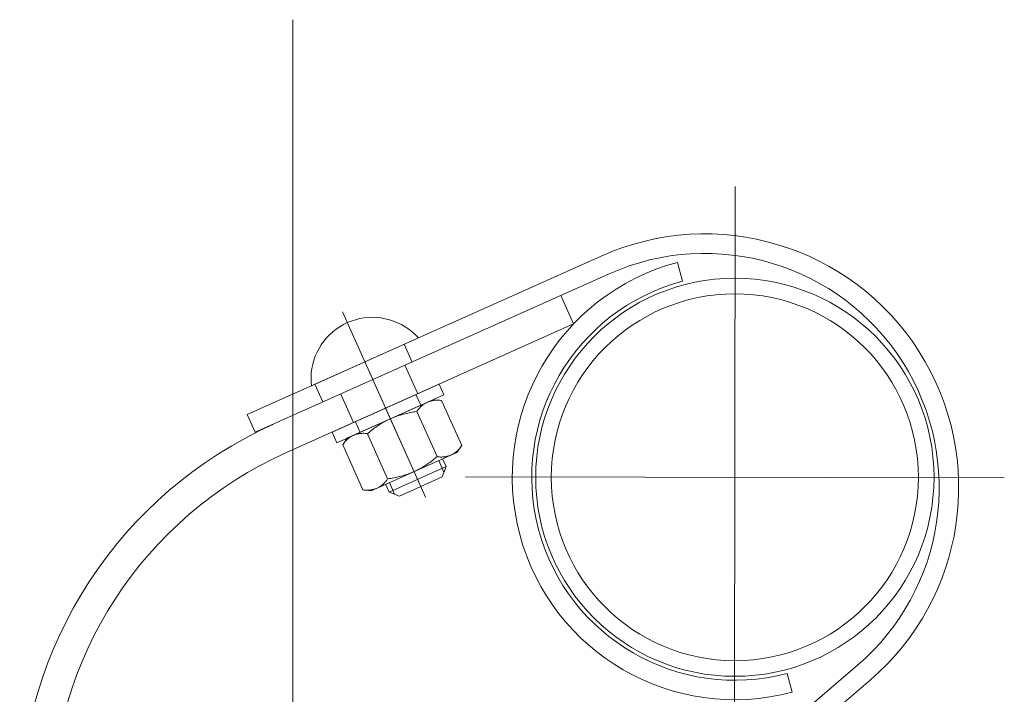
# Model space of a CAD drawing. Header units: metres. Extents: x -912764 to -454925, y -2226138 to -1112338.
# Tile 385 of 457: x -455316.819 to -455316.566, y -1112450.77 to -1112450.597. Entities that reach past the tile are written whole.
import ezdxf

# ---------------------------------------------------------------- set-up
doc = ezdxf.new("R2010")
doc.units = ezdxf.units.M
doc.linetypes.add('DASHDOT2', pattern=[0.375, 0.25, -0.0625, 0, -0.0625])
doc.layers.add('025-OSY', color=4, linetype='DASHDOT2')
doc.layers.add('025-ZSvodidlo', color=1, linetype='Continuous')

msp = doc.modelspace()

# ---------------------------------------------------------------- linework, layer by layer
at = {"layer": '025-OSY', "color": 1, "lineweight": 13}
for p, q in [((-455316.7486777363, -1112450.596808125), (-455316.7486756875, -1112451.845064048)), ((-455316.6353686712, -1112450.63953639), (-455316.635593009, -1112450.78307496)), ((-455316.7044907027, -1112450.713972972), (-455316.5664910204, -1112450.714177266))]:
    msp.add_line(p, q, dxfattribs=at)
at = {"layer": '025-ZSvodidlo', "color": 1, "lineweight": 13}
for p, q in [((-455316.669751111, -1112450.657390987), (-455316.7603435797, -1112450.697984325)), ((-455316.6501620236, -1112450.658995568), (-455316.6488750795, -1112450.663827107)), ((-455316.6677065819, -1112450.66195387), (-455316.7582993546, -1112450.70254653)), ((-455316.6767918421, -1112450.674791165), (-455316.6800630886, -1112450.667490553)), ((-455316.7359530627, -1112450.67171347), (-455316.7146914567, -1112450.719168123)), ((-455316.6767918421, -1112450.674791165), (-455316.7503278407, -1112450.707741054)), ((-455316.7181469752, -1112450.684555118), (-455316.7201913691, -1112450.679992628)), ((-455316.7167007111, -1112450.692673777), (-455316.7199721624, -1112450.685372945)), ((-455316.7409595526, -1112450.69477694), (-455316.7430039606, -1112450.690213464)), ((-455316.7331270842, -1112450.700033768), (-455316.7363971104, -1112450.692732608)), ((-455316.7261400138, -1112450.693615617), (-455316.7224601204, -1112450.701828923)), ((-455316.7603435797, -1112450.697984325), (-455316.7582990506, -1112450.702547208)), ((-455316.7249133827, -1112450.696353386), (-455316.7164087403, -1112450.715335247)), ((-455316.6733423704, -1112450.821599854), (-455316.6041222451, -1112450.762261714)), ((-455316.6700882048, -1112450.825395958), (-455316.6008680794, -1112450.766057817)), ((-455316.6208196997, -1112450.769154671), (-455316.6221066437, -1112450.764323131))]:
    msp.add_line(p, q, dxfattribs=at)
for radius in [0.051, 0.051, 0.047, 0.047]:
    msp.add_circle((-455316.6354908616, -1112450.714075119), radius, dxfattribs=at)
for centre, radius, start, end in [((-455316.6431722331, -1112450.716708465), 0.065, 310.6044460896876, 114.136118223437), ((-455316.6431722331, -1112450.716708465), 0.06, 310.6044460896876, 114.136118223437), ((-455316.6354908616, -1112450.714075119), 0.057, 104.9151793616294, 284.9151793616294), ((-455316.6354908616, -1112450.714075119), 0.052, 104.9151793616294, 284.9151793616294), ((-455316.7086194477, -1112450.800823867), 0.11, 114.136118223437, 179.9151793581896), ((-455316.7086194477, -1112450.800823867), 0.102, 114.136118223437, 179.9151793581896)]:
    msp.add_arc(centre, radius, start, end, dxfattribs=at)
for points in [[(-455316.7304905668, -1112450.673230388), (-455316.7304905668, -1112450.673230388, 0.0006), (-455316.7315791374, -1112450.67342303, 0.0006), (-455316.7315791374, -1112450.67342303)], [(-455316.7293911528, -1112450.673114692), (-455316.7293911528, -1112450.673114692, 0.0006), (-455316.7304905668, -1112450.673230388, 0.0006), (-455316.7304905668, -1112450.673230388)], [(-455316.7282863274, -1112450.673076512), (-455316.7282863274, -1112450.673076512, 0.0006), (-455316.7293911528, -1112450.673114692, 0.0006), (-455316.7293911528, -1112450.673114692)], [(-455316.7271815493, -1112450.673116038), (-455316.7271815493, -1112450.673116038, 0.0006), (-455316.7282863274, -1112450.673076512, 0.0006), (-455316.7282863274, -1112450.673076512)], [(-455316.7260822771, -1112450.673233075), (-455316.7260822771, -1112450.673233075, 0.0006), (-455316.7271815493, -1112450.673116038, 0.0006), (-455316.7271815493, -1112450.673116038)], [(-455316.7249939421, -1112450.673427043), (-455316.7249939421, -1112450.673427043, 0.0006), (-455316.7260822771, -1112450.673233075, 0.0006), (-455316.7260822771, -1112450.673233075)], [(-455316.7366744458, -1112450.675494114), (-455316.7366744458, -1112450.675494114, 0.0006), (-455316.7375887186, -1112450.676115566, 0.0006), (-455316.7375887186, -1112450.676115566)], [(-455316.7357187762, -1112450.674938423), (-455316.7357187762, -1112450.674938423, 0.0006), (-455316.7366744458, -1112450.675494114, 0.0006), (-455316.7366744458, -1112450.675494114)], [(-455316.7347264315, -1112450.674451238), (-455316.7347264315, -1112450.674451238, 0.0006), (-455316.7357187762, -1112450.674938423, 0.0006), (-455316.7357187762, -1112450.674938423)], [(-455316.7337023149, -1112450.674034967), (-455316.7337023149, -1112450.674034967, 0.0006), (-455316.7347264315, -1112450.674451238, 0.0006), (-455316.7347264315, -1112450.674451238)], [(-455316.7326514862, -1112450.673691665), (-455316.7326514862, -1112450.673691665, 0.0006), (-455316.7337023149, -1112450.674034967, 0.0006), (-455316.7337023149, -1112450.674034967)], [(-455316.7315791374, -1112450.67342303), (-455316.7315791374, -1112450.67342303, 0.0006), (-455316.7326514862, -1112450.673691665, 0.0006), (-455316.7326514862, -1112450.673691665)], [(-455316.7239219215, -1112450.673696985), (-455316.7239219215, -1112450.673696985, 0.0006), (-455316.7249939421, -1112450.673427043, 0.0006), (-455316.7249939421, -1112450.673427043)], [(-455316.7228715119, -1112450.674041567), (-455316.7228715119, -1112450.674041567, 0.0006), (-455316.7239219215, -1112450.673696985, 0.0006), (-455316.7239219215, -1112450.673696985)], [(-455316.7218479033, -1112450.674459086), (-455316.7218479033, -1112450.674459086, 0.0006), (-455316.7228715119, -1112450.674041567, 0.0006), (-455316.7228715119, -1112450.674041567)], [(-455316.7208561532, -1112450.67494748), (-455316.7208561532, -1112450.67494748, 0.0006), (-455316.7218479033, -1112450.674459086, 0.0006), (-455316.7218479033, -1112450.674459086)], [(-455316.7199011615, -1112450.675504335), (-455316.7199011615, -1112450.675504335, 0.0006), (-455316.7208561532, -1112450.67494748, 0.0006), (-455316.7208561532, -1112450.67494748)], [(-455316.7189876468, -1112450.676126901), (-455316.7189876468, -1112450.676126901, 0.0006), (-455316.7199011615, -1112450.675504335, 0.0006), (-455316.7199011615, -1112450.675504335)], [(-455316.7165399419, -1112450.678356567), (-455316.7165399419, -1112450.678356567, 0.0006), (-455316.7439176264, -1112450.690622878, 0.0006), (-455316.7439176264, -1112450.690622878)], [(-455316.740039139, -1112450.678342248), (-455316.740039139, -1112450.678342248, 0.0006), (-455316.7407450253, -1112450.679193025, 0.0006), (-455316.7407450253, -1112450.679193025)], [(-455316.7392752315, -1112450.677543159), (-455316.7392752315, -1112450.677543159, 0.0006), (-455316.740039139, -1112450.678342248, 0.0006), (-455316.740039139, -1112450.678342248)], [(-455316.7384570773, -1112450.676799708), (-455316.7384570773, -1112450.676799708, 0.0006), (-455316.7392752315, -1112450.677543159, 0.0006), (-455316.7392752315, -1112450.677543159)], [(-455316.7375887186, -1112450.676115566), (-455316.7375887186, -1112450.676115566, 0.0006), (-455316.7384570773, -1112450.676799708, 0.0006), (-455316.7384570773, -1112450.676799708)], [(-455316.7181201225, -1112450.6768121), (-455316.7181201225, -1112450.6768121, 0.0006), (-455316.7189876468, -1112450.676126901, 0.0006), (-455316.7189876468, -1112450.676126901)], [(-455316.7173028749, -1112450.677556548), (-455316.7173028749, -1112450.677556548, 0.0006), (-455316.7181201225, -1112450.6768121, 0.0006), (-455316.7181201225, -1112450.6768121)], [(-455316.7165399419, -1112450.678356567), (-455316.7165399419, -1112450.678356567, 0.0006), (-455316.7173028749, -1112450.677556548, 0.0006), (-455316.7173028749, -1112450.677556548)], [(-455316.7413894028, -1112450.680091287), (-455316.7413894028, -1112450.680091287, 0.0006), (-455316.7419690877, -1112450.681032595, 0.0006), (-455316.7419690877, -1112450.681032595)], [(-455316.7407450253, -1112450.679193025), (-455316.7407450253, -1112450.679193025, 0.0006), (-455316.7413894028, -1112450.680091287, 0.0006), (-455316.7413894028, -1112450.680091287)], [(-455316.7429232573, -1112450.683025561), (-455316.7429232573, -1112450.683025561, 0.0006), (-455316.7432930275, -1112450.68406737, 0.0006), (-455316.7432930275, -1112450.68406737)], [(-455316.742481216, -1112450.6820123), (-455316.742481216, -1112450.6820123, 0.0006), (-455316.7429232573, -1112450.683025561, 0.0006), (-455316.7429232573, -1112450.683025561)], [(-455316.7419690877, -1112450.681032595), (-455316.7419690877, -1112450.681032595, 0.0006), (-455316.742481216, -1112450.6820123, 0.0006), (-455316.742481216, -1112450.6820123)], [(-455316.7435886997, -1112450.685132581), (-455316.7435886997, -1112450.685132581, 0.0006), (-455316.743808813, -1112450.686215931, 0.0006), (-455316.743808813, -1112450.686215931)], [(-455316.7432930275, -1112450.68406737), (-455316.7432930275, -1112450.68406737, 0.0006), (-455316.7435886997, -1112450.685132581, 0.0006), (-455316.7435886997, -1112450.685132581)], [(-455316.74395228, -1112450.687312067), (-455316.74395228, -1112450.687312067, 0.0006), (-455316.7440183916, -1112450.688415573, 0.0006), (-455316.7440183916, -1112450.688415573)], [(-455316.7440183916, -1112450.688415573), (-455316.7440183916, -1112450.688415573, 0.0006), (-455316.7440068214, -1112450.689520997, 0.0006), (-455316.7440068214, -1112450.689520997)], [(-455316.743808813, -1112450.686215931), (-455316.743808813, -1112450.686215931, 0.0006), (-455316.74395228, -1112450.687312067, 0.0006), (-455316.74395228, -1112450.687312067)], [(-455316.7440068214, -1112450.689520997), (-455316.7440068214, -1112450.689520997, 0.0006), (-455316.7439176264, -1112450.690622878, 0.0006), (-455316.7439176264, -1112450.690622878)], [(-455316.7386022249, -1112450.702486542), (-455316.7386022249, -1112450.702486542, 0.0007000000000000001), (-455316.7112245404, -1112450.69022023, 0.0007000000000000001), (-455316.7112245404, -1112450.69022023)], [(-455316.7112245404, -1112450.69022023), (-455316.7112245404, -1112450.69022023, 0.0007000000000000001), (-455316.7099979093, -1112450.692957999, 0.0007000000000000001), (-455316.7099979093, -1112450.692957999)], [(-455316.7099979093, -1112450.692957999), (-455316.7099979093, -1112450.692957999, 0.0007000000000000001), (-455316.7373755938, -1112450.70522431, 0.0007000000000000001), (-455316.7373755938, -1112450.70522431)], [(-455316.717156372, -1112450.692877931), (-455316.717156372, -1112450.692877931, 0.0007000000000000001), (-455316.7159297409, -1112450.6956157, 0.0007000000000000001), (-455316.7159297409, -1112450.6956157)], [(-455316.7127356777, -1112450.69418463), (-455316.7127356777, -1112450.69418463, 0.0007000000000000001), (-455316.7346378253, -1112450.703997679, 0.0007000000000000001), (-455316.7346378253, -1112450.703997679)], [(-455316.7158966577, -1112450.695970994), (-455316.7158966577, -1112450.695970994, 0.0007000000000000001), (-455316.7160432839, -1112450.696113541, 0.0007000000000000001), (-455316.7160432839, -1112450.696113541)], [(-455316.7157453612, -1112450.695833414), (-455316.7157453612, -1112450.695833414, 0.0007000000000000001), (-455316.7158966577, -1112450.695970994, 0.0007000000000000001), (-455316.7158966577, -1112450.695970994)], [(-455316.7155895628, -1112450.695700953), (-455316.7155895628, -1112450.695700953, 0.0007000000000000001), (-455316.7157453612, -1112450.695833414, 0.0007000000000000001), (-455316.7157453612, -1112450.695833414)], [(-455316.7154294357, -1112450.69557376), (-455316.7154294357, -1112450.69557376, 0.0007000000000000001), (-455316.7155895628, -1112450.695700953, 0.0007000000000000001), (-455316.7155895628, -1112450.695700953)], [(-455316.7152651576, -1112450.695451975), (-455316.7152651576, -1112450.695451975, 0.0007000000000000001), (-455316.7154294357, -1112450.69557376, 0.0007000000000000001), (-455316.7154294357, -1112450.69557376)], [(-455316.7150969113, -1112450.695335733), (-455316.7150969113, -1112450.695335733, 0.0007000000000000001), (-455316.7152651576, -1112450.695451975, 0.0007000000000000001), (-455316.7152651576, -1112450.695451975)], [(-455316.7149248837, -1112450.695225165), (-455316.7149248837, -1112450.695225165, 0.0007000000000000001), (-455316.7150969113, -1112450.695335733, 0.0007000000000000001), (-455316.7150969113, -1112450.695335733)], [(-455316.7147492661, -1112450.695120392), (-455316.7147492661, -1112450.695120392, 0.0007000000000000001), (-455316.7149248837, -1112450.695225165, 0.0007000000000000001), (-455316.7149248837, -1112450.695225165)], [(-455316.7145702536, -1112450.695021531), (-455316.7145702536, -1112450.695021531, 0.0007000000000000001), (-455316.7147492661, -1112450.695120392, 0.0007000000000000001), (-455316.7147492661, -1112450.695120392)], [(-455316.7143880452, -1112450.694928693), (-455316.7143880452, -1112450.694928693, 0.0007000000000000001), (-455316.7145702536, -1112450.695021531, 0.0007000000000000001), (-455316.7145702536, -1112450.695021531)], [(-455316.7142028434, -1112450.69484198), (-455316.7142028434, -1112450.69484198, 0.0007000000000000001), (-455316.7143880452, -1112450.694928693, 0.0007000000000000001), (-455316.7143880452, -1112450.694928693)], [(-455316.714014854, -1112450.694761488), (-455316.714014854, -1112450.694761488, 0.0007000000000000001), (-455316.7142028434, -1112450.69484198, 0.0007000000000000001), (-455316.7142028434, -1112450.69484198)], [(-455316.7138242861, -1112450.694687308), (-455316.7138242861, -1112450.694687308, 0.0007000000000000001), (-455316.714014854, -1112450.694761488, 0.0007000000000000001), (-455316.714014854, -1112450.694761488)], [(-455316.7136313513, -1112450.694619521), (-455316.7136313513, -1112450.694619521, 0.0007000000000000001), (-455316.7138242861, -1112450.694687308, 0.0007000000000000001), (-455316.7138242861, -1112450.694687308)], [(-455316.7134362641, -1112450.694558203), (-455316.7134362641, -1112450.694558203, 0.0007000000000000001), (-455316.7136313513, -1112450.694619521, 0.0007000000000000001), (-455316.7136313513, -1112450.694619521)], [(-455316.7132392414, -1112450.694503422), (-455316.7132392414, -1112450.694503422, 0.0007000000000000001), (-455316.7134362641, -1112450.694558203, 0.0007000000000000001), (-455316.7134362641, -1112450.694558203)], [(-455316.7130405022, -1112450.694455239), (-455316.7130405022, -1112450.694455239, 0.0007000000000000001), (-455316.7132392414, -1112450.694503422, 0.0007000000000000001), (-455316.7132392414, -1112450.694503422)], [(-455316.7128402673, -1112450.694413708), (-455316.7128402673, -1112450.694413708, 0.0007000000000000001), (-455316.7130405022, -1112450.694455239, 0.0007000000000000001), (-455316.7130405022, -1112450.694455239)], [(-455316.7126387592, -1112450.694378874), (-455316.7126387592, -1112450.694378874, 0.0007000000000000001), (-455316.7128402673, -1112450.694413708, 0.0007000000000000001), (-455316.7128402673, -1112450.694413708)], [(-455316.7106033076, -1112450.694403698), (-455316.7106033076, -1112450.694403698, 0.0007000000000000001), (-455316.7127356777, -1112450.69418463, 0.0007000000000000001), (-455316.7127356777, -1112450.69418463)], [(-455316.712436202, -1112450.694350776), (-455316.712436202, -1112450.694350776, 0.0007000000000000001), (-455316.7126387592, -1112450.694378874, 0.0007000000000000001), (-455316.7126387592, -1112450.694378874)], [(-455316.7122328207, -1112450.694329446), (-455316.7122328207, -1112450.694329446, 0.0007000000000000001), (-455316.712436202, -1112450.694350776, 0.0007000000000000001), (-455316.712436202, -1112450.694350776)], [(-455316.7120288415, -1112450.694314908), (-455316.7120288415, -1112450.694314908, 0.0007000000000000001), (-455316.7122328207, -1112450.694329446, 0.0007000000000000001), (-455316.7122328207, -1112450.694329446)], [(-455316.711824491, -1112450.694307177), (-455316.711824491, -1112450.694307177, 0.0007000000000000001), (-455316.7120288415, -1112450.694314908, 0.0007000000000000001), (-455316.7120288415, -1112450.694314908)], [(-455316.7116199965, -1112450.694306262), (-455316.7116199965, -1112450.694306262, 0.0007000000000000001), (-455316.711824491, -1112450.694307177, 0.0007000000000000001), (-455316.711824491, -1112450.694307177)], [(-455316.711415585, -1112450.694312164), (-455316.711415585, -1112450.694312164, 0.0007000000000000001), (-455316.7116199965, -1112450.694306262, 0.0007000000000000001), (-455316.7116199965, -1112450.694306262)], [(-455316.7112114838, -1112450.694324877), (-455316.7112114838, -1112450.694324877, 0.0007000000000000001), (-455316.711415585, -1112450.694312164, 0.0007000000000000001), (-455316.711415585, -1112450.694312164)], [(-455316.7110079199, -1112450.694344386), (-455316.7110079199, -1112450.694344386, 0.0007000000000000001), (-455316.7112114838, -1112450.694324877, 0.0007000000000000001), (-455316.7112114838, -1112450.694324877)], [(-455316.7108051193, -1112450.694370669), (-455316.7108051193, -1112450.694370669, 0.0007000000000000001), (-455316.7110079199, -1112450.694344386, 0.0007000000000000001), (-455316.7110079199, -1112450.694344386)], [(-455316.7106033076, -1112450.694403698), (-455316.7106033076, -1112450.694403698, 0.0007000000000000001), (-455316.7108051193, -1112450.694370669, 0.0007000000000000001), (-455316.7108051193, -1112450.694370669)], [(-455316.7106033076, -1112450.694403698), (-455316.7106033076, -1112450.694403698, 0.0007000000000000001), (-455316.7054283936, -1112450.705953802, 0.0007000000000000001), (-455316.7054283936, -1112450.705953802)], [(-455316.7222387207, -1112450.698500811), (-455316.7222387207, -1112450.698500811, 0.0007000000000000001), (-455316.7226044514, -1112450.698639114, 0.0007000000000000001), (-455316.7226044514, -1112450.698639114)], [(-455316.7218706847, -1112450.698368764), (-455316.7218706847, -1112450.698368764, 0.0007000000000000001), (-455316.7222387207, -1112450.698500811, 0.0007000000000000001), (-455316.7222387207, -1112450.698500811)], [(-455316.7215004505, -1112450.698243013), (-455316.7215004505, -1112450.698243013, 0.0007000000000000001), (-455316.7218706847, -1112450.698368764, 0.0007000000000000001), (-455316.7218706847, -1112450.698368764)], [(-455316.7211281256, -1112450.698123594), (-455316.7211281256, -1112450.698123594, 0.0007000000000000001), (-455316.7215004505, -1112450.698243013, 0.0007000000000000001), (-455316.7215004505, -1112450.698243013)], [(-455316.7207538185, -1112450.698010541), (-455316.7207538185, -1112450.698010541, 0.0007000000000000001), (-455316.7211281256, -1112450.698123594, 0.0007000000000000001), (-455316.7211281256, -1112450.698123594)], [(-455316.7203776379, -1112450.697903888), (-455316.7203776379, -1112450.697903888, 0.0007000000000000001), (-455316.7207538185, -1112450.698010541, 0.0007000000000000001), (-455316.7207538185, -1112450.698010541)], [(-455316.7199996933, -1112450.697803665), (-455316.7199996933, -1112450.697803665, 0.0007000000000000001), (-455316.7203776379, -1112450.697903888, 0.0007000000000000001), (-455316.7203776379, -1112450.697903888)], [(-455316.7196200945, -1112450.697709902), (-455316.7196200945, -1112450.697709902, 0.0007000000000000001), (-455316.7199996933, -1112450.697803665, 0.0007000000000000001), (-455316.7199996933, -1112450.697803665)], [(-455316.719238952, -1112450.697622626), (-455316.719238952, -1112450.697622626, 0.0007000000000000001), (-455316.7196200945, -1112450.697709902, 0.0007000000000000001), (-455316.7196200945, -1112450.697709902)], [(-455316.7188563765, -1112450.697541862), (-455316.7188563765, -1112450.697541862, 0.0007000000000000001), (-455316.719238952, -1112450.697622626, 0.0007000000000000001), (-455316.719238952, -1112450.697622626)], [(-455316.7184724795, -1112450.697467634), (-455316.7184724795, -1112450.697467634, 0.0007000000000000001), (-455316.7188563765, -1112450.697541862, 0.0007000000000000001), (-455316.7188563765, -1112450.697541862)], [(-455316.7180873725, -1112450.697399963), (-455316.7180873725, -1112450.697399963, 0.0007000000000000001), (-455316.7184724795, -1112450.697467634, 0.0007000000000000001), (-455316.7184724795, -1112450.697467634)], [(-455316.7177011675, -1112450.697338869), (-455316.7177011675, -1112450.697338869, 0.0007000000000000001), (-455316.7180873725, -1112450.697399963, 0.0007000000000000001), (-455316.7180873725, -1112450.697399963)], [(-455316.7173139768, -1112450.69728437), (-455316.7173139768, -1112450.69728437, 0.0007000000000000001), (-455316.7177011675, -1112450.697338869, 0.0007000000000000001), (-455316.7177011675, -1112450.697338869)], [(-455316.716925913, -1112450.697236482), (-455316.716925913, -1112450.697236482, 0.0007000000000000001), (-455316.7173139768, -1112450.69728437, 0.0007000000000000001), (-455316.7173139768, -1112450.69728437)], [(-455316.7168162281, -1112450.697063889), (-455316.7168162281, -1112450.697063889, 0.0007000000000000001), (-455316.716925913, -1112450.697236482, 0.0007000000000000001), (-455316.716925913, -1112450.697236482)], [(-455316.716925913, -1112450.697236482), (-455316.716925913, -1112450.697236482, 0.0007000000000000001), (-455316.711750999, -1112450.708786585, 0.0007000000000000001), (-455316.711750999, -1112450.708786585)], [(-455316.7167008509, -1112450.696895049), (-455316.7167008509, -1112450.696895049, 0.0007000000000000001), (-455316.7168162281, -1112450.697063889, 0.0007000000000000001), (-455316.7168162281, -1112450.697063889)], [(-455316.7165799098, -1112450.696730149), (-455316.7165799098, -1112450.696730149, 0.0007000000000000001), (-455316.7167008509, -1112450.696895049, 0.0007000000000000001), (-455316.7167008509, -1112450.696895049)], [(-455316.7164535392, -1112450.696569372), (-455316.7164535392, -1112450.696569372, 0.0007000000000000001), (-455316.7165799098, -1112450.696730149, 0.0007000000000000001), (-455316.7165799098, -1112450.696730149)], [(-455316.7163218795, -1112450.696412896), (-455316.7163218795, -1112450.696412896, 0.0007000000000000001), (-455316.7164535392, -1112450.696569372, 0.0007000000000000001), (-455316.7164535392, -1112450.696569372)], [(-455316.716185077, -1112450.696260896), (-455316.716185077, -1112450.696260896, 0.0007000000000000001), (-455316.7163218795, -1112450.696412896, 0.0007000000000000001), (-455316.7163218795, -1112450.696412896)], [(-455316.7160432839, -1112450.696113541), (-455316.7160432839, -1112450.696113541, 0.0007000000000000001), (-455316.716185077, -1112450.696260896, 0.0007000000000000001), (-455316.716185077, -1112450.696260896)], [(-455316.7326703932, -1112450.699828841), (-455316.7326703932, -1112450.699828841, 0.0007000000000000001), (-455316.7314437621, -1112450.702566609, 0.0007000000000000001), (-455316.7314437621, -1112450.702566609)], [(-455316.7271018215, -1112450.700985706), (-455316.7271018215, -1112450.700985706, 0.0007000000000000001), (-455316.7274244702, -1112450.701206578, 0.0007000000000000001), (-455316.7274244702, -1112450.701206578)], [(-455316.7267754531, -1112450.700770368), (-455316.7267754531, -1112450.700770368, 0.0007000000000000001), (-455316.7271018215, -1112450.700985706, 0.0007000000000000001), (-455316.7271018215, -1112450.700985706)], [(-455316.7264454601, -1112450.700560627), (-455316.7264454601, -1112450.700560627, 0.0007000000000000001), (-455316.7267754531, -1112450.700770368, 0.0007000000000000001), (-455316.7267754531, -1112450.700770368)], [(-455316.7261119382, -1112450.700356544), (-455316.7261119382, -1112450.700356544, 0.0007000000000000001), (-455316.7264454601, -1112450.700560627, 0.0007000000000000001), (-455316.7264454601, -1112450.700560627)], [(-455316.7257749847, -1112450.700158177), (-455316.7257749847, -1112450.700158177, 0.0007000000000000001), (-455316.7261119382, -1112450.700356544, 0.0007000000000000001), (-455316.7261119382, -1112450.700356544)], [(-455316.7254346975, -1112450.699965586), (-455316.7254346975, -1112450.699965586, 0.0007000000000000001), (-455316.7257749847, -1112450.700158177, 0.0007000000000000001), (-455316.7257749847, -1112450.700158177)], [(-455316.7250911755, -1112450.699778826), (-455316.7250911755, -1112450.699778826, 0.0007000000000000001), (-455316.7254346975, -1112450.699965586, 0.0007000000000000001), (-455316.7254346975, -1112450.699965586)], [(-455316.7247445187, -1112450.699597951), (-455316.7247445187, -1112450.699597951, 0.0007000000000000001), (-455316.7250911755, -1112450.699778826, 0.0007000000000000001), (-455316.7250911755, -1112450.699778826)], [(-455316.7243948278, -1112450.699423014), (-455316.7243948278, -1112450.699423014, 0.0007000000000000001), (-455316.7247445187, -1112450.699597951, 0.0007000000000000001), (-455316.7247445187, -1112450.699597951)], [(-455316.7240422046, -1112450.699254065), (-455316.7240422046, -1112450.699254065, 0.0007000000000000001), (-455316.7243948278, -1112450.699423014, 0.0007000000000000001), (-455316.7243948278, -1112450.699423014)], [(-455316.7236867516, -1112450.699091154), (-455316.7236867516, -1112450.699091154, 0.0007000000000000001), (-455316.7240422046, -1112450.699254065, 0.0007000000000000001), (-455316.7240422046, -1112450.699254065)], [(-455316.7233285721, -1112450.698934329), (-455316.7233285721, -1112450.698934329, 0.0007000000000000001), (-455316.7236867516, -1112450.699091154, 0.0007000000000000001), (-455316.7236867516, -1112450.699091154)], [(-455316.7229677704, -1112450.698783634), (-455316.7229677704, -1112450.698783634, 0.0007000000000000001), (-455316.7233285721, -1112450.698934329, 0.0007000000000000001), (-455316.7233285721, -1112450.698934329)], [(-455316.7226044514, -1112450.698639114), (-455316.7226044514, -1112450.698639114, 0.0007000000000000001), (-455316.7229677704, -1112450.698783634, 0.0007000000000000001), (-455316.7229677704, -1112450.698783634)], [(-455316.7373755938, -1112450.70522431), (-455316.7373755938, -1112450.70522431, 0.0007000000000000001), (-455316.7386022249, -1112450.702486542, 0.0007000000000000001), (-455316.7386022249, -1112450.702486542)], [(-455316.7337170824, -1112450.703618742), (-455316.7337170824, -1112450.703618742, 0.0007000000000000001), (-455316.7338927, -1112450.703723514, 0.0007000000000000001), (-455316.7338927, -1112450.703723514)], [(-455316.7335380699, -1112450.703519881), (-455316.7335380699, -1112450.703519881, 0.0007000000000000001), (-455316.7337170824, -1112450.703618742, 0.0007000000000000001), (-455316.7337170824, -1112450.703618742)], [(-455316.7333558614, -1112450.703427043), (-455316.7333558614, -1112450.703427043, 0.0007000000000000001), (-455316.7335380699, -1112450.703519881, 0.0007000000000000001), (-455316.7335380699, -1112450.703519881)], [(-455316.7331706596, -1112450.703340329), (-455316.7331706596, -1112450.703340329, 0.0007000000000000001), (-455316.7333558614, -1112450.703427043, 0.0007000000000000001), (-455316.7333558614, -1112450.703427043)], [(-455316.7329826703, -1112450.703259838), (-455316.7329826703, -1112450.703259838, 0.0007000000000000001), (-455316.7331706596, -1112450.703340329, 0.0007000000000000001), (-455316.7331706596, -1112450.703340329)], [(-455316.7327921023, -1112450.703185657), (-455316.7327921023, -1112450.703185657, 0.0007000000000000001), (-455316.7329826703, -1112450.703259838, 0.0007000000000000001), (-455316.7329826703, -1112450.703259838)], [(-455316.7325991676, -1112450.70311787), (-455316.7325991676, -1112450.70311787, 0.0007000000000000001), (-455316.7327921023, -1112450.703185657, 0.0007000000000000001), (-455316.7327921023, -1112450.703185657)], [(-455316.7324040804, -1112450.703056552), (-455316.7324040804, -1112450.703056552, 0.0007000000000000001), (-455316.7325991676, -1112450.70311787, 0.0007000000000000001), (-455316.7325991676, -1112450.70311787)], [(-455316.7322070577, -1112450.703001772), (-455316.7322070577, -1112450.703001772, 0.0007000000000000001), (-455316.7324040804, -1112450.703056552, 0.0007000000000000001), (-455316.7324040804, -1112450.703056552)], [(-455316.7320083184, -1112450.702953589), (-455316.7320083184, -1112450.702953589, 0.0007000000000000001), (-455316.7322070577, -1112450.703001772, 0.0007000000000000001), (-455316.7322070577, -1112450.703001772)], [(-455316.7318080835, -1112450.702912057), (-455316.7318080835, -1112450.702912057, 0.0007000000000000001), (-455316.7320083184, -1112450.702953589, 0.0007000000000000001), (-455316.7320083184, -1112450.702953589)], [(-455316.7316065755, -1112450.702877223), (-455316.7316065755, -1112450.702877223, 0.0007000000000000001), (-455316.7318080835, -1112450.702912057, 0.0007000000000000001), (-455316.7318080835, -1112450.702912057)], [(-455316.7314040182, -1112450.702849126), (-455316.7314040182, -1112450.702849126, 0.0007000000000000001), (-455316.7316065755, -1112450.702877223, 0.0007000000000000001), (-455316.7316065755, -1112450.702877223)], [(-455316.731200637, -1112450.702827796), (-455316.731200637, -1112450.702827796, 0.0007000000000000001), (-455316.7314040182, -1112450.702849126, 0.0007000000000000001), (-455316.7314040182, -1112450.702849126)], [(-455316.7309966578, -1112450.702813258), (-455316.7309966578, -1112450.702813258, 0.0007000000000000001), (-455316.731200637, -1112450.702827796, 0.0007000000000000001), (-455316.731200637, -1112450.702827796)], [(-455316.7307923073, -1112450.702805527), (-455316.7307923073, -1112450.702805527, 0.0007000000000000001), (-455316.7309966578, -1112450.702813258, 0.0007000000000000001), (-455316.7309966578, -1112450.702813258)], [(-455316.7305878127, -1112450.702804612), (-455316.7305878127, -1112450.702804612, 0.0007000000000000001), (-455316.7307923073, -1112450.702805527, 0.0007000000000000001), (-455316.7307923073, -1112450.702805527)], [(-455316.7303834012, -1112450.702810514), (-455316.7303834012, -1112450.702810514, 0.0007000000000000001), (-455316.7305878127, -1112450.702804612, 0.0007000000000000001), (-455316.7305878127, -1112450.702804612)], [(-455316.7301793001, -1112450.702823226), (-455316.7301793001, -1112450.702823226, 0.0007000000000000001), (-455316.7303834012, -1112450.702810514, 0.0007000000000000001), (-455316.7303834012, -1112450.702810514)], [(-455316.7299757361, -1112450.702842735), (-455316.7299757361, -1112450.702842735, 0.0007000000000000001), (-455316.7301793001, -1112450.702823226, 0.0007000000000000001), (-455316.7301793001, -1112450.702823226)], [(-455316.7297729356, -1112450.702869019), (-455316.7297729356, -1112450.702869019, 0.0007000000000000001), (-455316.7299757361, -1112450.702842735, 0.0007000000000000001), (-455316.7299757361, -1112450.702842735)], [(-455316.7295711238, -1112450.702902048), (-455316.7295711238, -1112450.702902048, 0.0007000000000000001), (-455316.7297729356, -1112450.702869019, 0.0007000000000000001), (-455316.7297729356, -1112450.702869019)], [(-455316.7292770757, -1112450.702644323), (-455316.7292770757, -1112450.702644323, 0.0007000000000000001), (-455316.7295711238, -1112450.702902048, 0.0007000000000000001), (-455316.7295711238, -1112450.702902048)], [(-455316.7295711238, -1112450.702902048), (-455316.7295711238, -1112450.702902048, 0.0007000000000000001), (-455316.7243962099, -1112450.714452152, 0.0007000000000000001), (-455316.7243962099, -1112450.714452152)], [(-455316.7289786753, -1112450.702391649), (-455316.7289786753, -1112450.702391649, 0.0007000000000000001), (-455316.7292770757, -1112450.702644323, 0.0007000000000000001), (-455316.7292770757, -1112450.702644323)], [(-455316.7286760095, -1112450.702144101), (-455316.7286760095, -1112450.702144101, 0.0007000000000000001), (-455316.7289786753, -1112450.702391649, 0.0007000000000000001), (-455316.7289786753, -1112450.702391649)], [(-455316.7283691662, -1112450.70190175), (-455316.7283691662, -1112450.70190175, 0.0007000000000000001), (-455316.7286760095, -1112450.702144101, 0.0007000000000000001), (-455316.7286760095, -1112450.702144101)], [(-455316.7280582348, -1112450.701664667), (-455316.7280582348, -1112450.701664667, 0.0007000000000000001), (-455316.7283691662, -1112450.70190175, 0.0007000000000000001), (-455316.7283691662, -1112450.70190175)], [(-455316.7277433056, -1112450.70143292), (-455316.7277433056, -1112450.70143292, 0.0007000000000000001), (-455316.7280582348, -1112450.701664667, 0.0007000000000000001), (-455316.7280582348, -1112450.701664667)], [(-455316.7274244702, -1112450.701206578), (-455316.7274244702, -1112450.701206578, 0.0007000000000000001), (-455316.7277433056, -1112450.70143292, 0.0007000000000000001), (-455316.7277433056, -1112450.70143292)], [(-455316.7346378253, -1112450.703997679), (-455316.7346378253, -1112450.703997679, 0.0007000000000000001), (-455316.7358937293, -1112450.705734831, 0.0007000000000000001), (-455316.7358937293, -1112450.705734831)], [(-455316.7357840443, -1112450.705562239), (-455316.7357840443, -1112450.705562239, 0.0007000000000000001), (-455316.7358937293, -1112450.705734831, 0.0007000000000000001), (-455316.7358937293, -1112450.705734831)], [(-455316.7358937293, -1112450.705734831), (-455316.7358937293, -1112450.705734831, 0.0007000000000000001), (-455316.7307188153, -1112450.717284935, 0.0007000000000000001), (-455316.7307188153, -1112450.717284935)], [(-455316.7356686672, -1112450.705393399), (-455316.7356686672, -1112450.705393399, 0.0007000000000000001), (-455316.7357840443, -1112450.705562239, 0.0007000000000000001), (-455316.7357840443, -1112450.705562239)], [(-455316.7355477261, -1112450.705228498), (-455316.7355477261, -1112450.705228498, 0.0007000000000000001), (-455316.7356686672, -1112450.705393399, 0.0007000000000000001), (-455316.7356686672, -1112450.705393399)], [(-455316.7354213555, -1112450.705067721), (-455316.7354213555, -1112450.705067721, 0.0007000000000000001), (-455316.7355477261, -1112450.705228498, 0.0007000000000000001), (-455316.7355477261, -1112450.705228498)], [(-455316.7352896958, -1112450.704911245), (-455316.7352896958, -1112450.704911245, 0.0007000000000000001), (-455316.7354213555, -1112450.705067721, 0.0007000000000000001), (-455316.7354213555, -1112450.705067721)], [(-455316.7351528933, -1112450.704759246), (-455316.7351528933, -1112450.704759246, 0.0007000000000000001), (-455316.7352896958, -1112450.704911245, 0.0007000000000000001), (-455316.7352896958, -1112450.704911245)], [(-455316.7350111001, -1112450.70461189), (-455316.7350111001, -1112450.70461189, 0.0007000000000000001), (-455316.7351528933, -1112450.704759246, 0.0007000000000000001), (-455316.7351528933, -1112450.704759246)], [(-455316.7348644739, -1112450.704469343), (-455316.7348644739, -1112450.704469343, 0.0007000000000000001), (-455316.7350111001, -1112450.70461189, 0.0007000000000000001), (-455316.7350111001, -1112450.70461189)], [(-455316.7347131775, -1112450.704331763), (-455316.7347131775, -1112450.704331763, 0.0007000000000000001), (-455316.7348644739, -1112450.704469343, 0.0007000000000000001), (-455316.7348644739, -1112450.704469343)], [(-455316.7345573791, -1112450.704199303), (-455316.7345573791, -1112450.704199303, 0.0007000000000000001), (-455316.7347131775, -1112450.704331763, 0.0007000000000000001), (-455316.7347131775, -1112450.704331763)], [(-455316.7343972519, -1112450.704072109), (-455316.7343972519, -1112450.704072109, 0.0007000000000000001), (-455316.7345573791, -1112450.704199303, 0.0007000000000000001), (-455316.7345573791, -1112450.704199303)], [(-455316.7342329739, -1112450.703950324), (-455316.7342329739, -1112450.703950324, 0.0007000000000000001), (-455316.7343972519, -1112450.704072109, 0.0007000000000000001), (-455316.7343972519, -1112450.704072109)], [(-455316.7340647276, -1112450.703834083), (-455316.7340647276, -1112450.703834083, 0.0007000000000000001), (-455316.7342329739, -1112450.703950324, 0.0007000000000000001), (-455316.7342329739, -1112450.703950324)], [(-455316.7338927, -1112450.703723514), (-455316.7338927, -1112450.703723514, 0.0007000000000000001), (-455316.7340647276, -1112450.703834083, 0.0007000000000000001), (-455316.7340647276, -1112450.703834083)], [(-455316.7054283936, -1112450.705953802), (-455316.7054283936, -1112450.705953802, 0.0007000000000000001), (-455316.7066842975, -1112450.707690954, 0.0007000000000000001), (-455316.7066842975, -1112450.707690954)], [(-455316.7056534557, -1112450.706295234), (-455316.7056534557, -1112450.706295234, 0.0007000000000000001), (-455316.7055380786, -1112450.706126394, 0.0007000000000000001), (-455316.7055380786, -1112450.706126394)], [(-455316.7055380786, -1112450.706126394), (-455316.7055380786, -1112450.706126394, 0.0007000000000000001), (-455316.7054283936, -1112450.705953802, 0.0007000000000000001), (-455316.7054283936, -1112450.705953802)], [(-455316.7066842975, -1112450.707690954), (-455316.7066842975, -1112450.707690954, 0.0007000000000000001), (-455316.7285864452, -1112450.717504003, 0.0007000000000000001), (-455316.7285864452, -1112450.717504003)], [(-455316.7093138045, -1112450.708735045), (-455316.7093138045, -1112450.708735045, 0.0007000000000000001), (-455316.7091150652, -1112450.708686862, 0.0007000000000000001), (-455316.7091150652, -1112450.708686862)], [(-455316.7091150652, -1112450.708686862), (-455316.7091150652, -1112450.708686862, 0.0007000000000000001), (-455316.7089180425, -1112450.708632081, 0.0007000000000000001), (-455316.7089180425, -1112450.708632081)], [(-455316.7089180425, -1112450.708632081), (-455316.7089180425, -1112450.708632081, 0.0007000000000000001), (-455316.7087229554, -1112450.708570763, 0.0007000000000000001), (-455316.7087229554, -1112450.708570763)], [(-455316.7087229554, -1112450.708570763), (-455316.7087229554, -1112450.708570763, 0.0007000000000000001), (-455316.7085300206, -1112450.708502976, 0.0007000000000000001), (-455316.7085300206, -1112450.708502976)], [(-455316.7085300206, -1112450.708502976), (-455316.7085300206, -1112450.708502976, 0.0007000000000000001), (-455316.7083394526, -1112450.708428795, 0.0007000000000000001), (-455316.7083394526, -1112450.708428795)], [(-455316.7083394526, -1112450.708428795), (-455316.7083394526, -1112450.708428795, 0.0007000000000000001), (-455316.7081514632, -1112450.708348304, 0.0007000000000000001), (-455316.7081514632, -1112450.708348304)], [(-455316.7081514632, -1112450.708348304), (-455316.7081514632, -1112450.708348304, 0.0007000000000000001), (-455316.7079662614, -1112450.708261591, 0.0007000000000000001), (-455316.7079662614, -1112450.708261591)], [(-455316.7079662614, -1112450.708261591), (-455316.7079662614, -1112450.708261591, 0.0007000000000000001), (-455316.7077840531, -1112450.708168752, 0.0007000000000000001), (-455316.7077840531, -1112450.708168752)], [(-455316.7077840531, -1112450.708168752), (-455316.7077840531, -1112450.708168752, 0.0007000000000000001), (-455316.7076050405, -1112450.708069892, 0.0007000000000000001), (-455316.7076050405, -1112450.708069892)], [(-455316.7076050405, -1112450.708069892), (-455316.7076050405, -1112450.708069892, 0.0007000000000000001), (-455316.7074294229, -1112450.707965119, 0.0007000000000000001), (-455316.7074294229, -1112450.707965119)], [(-455316.7074294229, -1112450.707965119), (-455316.7074294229, -1112450.707965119, 0.0007000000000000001), (-455316.7072573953, -1112450.70785455, 0.0007000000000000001), (-455316.7072573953, -1112450.70785455)], [(-455316.7072573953, -1112450.70785455), (-455316.7072573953, -1112450.70785455, 0.0007000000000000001), (-455316.707089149, -1112450.707738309, 0.0007000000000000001), (-455316.707089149, -1112450.707738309)], [(-455316.707089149, -1112450.707738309), (-455316.707089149, -1112450.707738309, 0.0007000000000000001), (-455316.706924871, -1112450.707616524, 0.0007000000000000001), (-455316.706924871, -1112450.707616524)], [(-455316.706924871, -1112450.707616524), (-455316.706924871, -1112450.707616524, 0.0007000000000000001), (-455316.7067647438, -1112450.70748933, 0.0007000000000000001), (-455316.7067647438, -1112450.70748933)], [(-455316.7067647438, -1112450.70748933), (-455316.7067647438, -1112450.70748933, 0.0007000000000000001), (-455316.7066089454, -1112450.70735687, 0.0007000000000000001), (-455316.7066089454, -1112450.70735687)], [(-455316.7066089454, -1112450.70735687), (-455316.7066089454, -1112450.70735687, 0.0007000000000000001), (-455316.706457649, -1112450.70721929, 0.0007000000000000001), (-455316.706457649, -1112450.70721929)], [(-455316.706457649, -1112450.70721929), (-455316.706457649, -1112450.70721929, 0.0007000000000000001), (-455316.7063110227, -1112450.707076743, 0.0007000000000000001), (-455316.7063110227, -1112450.707076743)], [(-455316.7063110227, -1112450.707076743), (-455316.7063110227, -1112450.707076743, 0.0007000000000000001), (-455316.7061692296, -1112450.706929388, 0.0007000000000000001), (-455316.7061692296, -1112450.706929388)], [(-455316.7061692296, -1112450.706929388), (-455316.7061692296, -1112450.706929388, 0.0007000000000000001), (-455316.7060324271, -1112450.706777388, 0.0007000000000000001), (-455316.7060324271, -1112450.706777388)], [(-455316.7060324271, -1112450.706777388), (-455316.7060324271, -1112450.706777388, 0.0007000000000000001), (-455316.7059007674, -1112450.706620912, 0.0007000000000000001), (-455316.7059007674, -1112450.706620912)], [(-455316.7059007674, -1112450.706620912), (-455316.7059007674, -1112450.706620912, 0.0007000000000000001), (-455316.7057743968, -1112450.706460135, 0.0007000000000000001), (-455316.7057743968, -1112450.706460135)], [(-455316.7057743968, -1112450.706460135), (-455316.7057743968, -1112450.706460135, 0.0007000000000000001), (-455316.7056534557, -1112450.706295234, 0.0007000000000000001), (-455316.7056534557, -1112450.706295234)], [(-455316.7152101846, -1112450.71133209), (-455316.7152101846, -1112450.71133209, 0.0007000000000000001), (-455316.7148766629, -1112450.711128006, 0.0007000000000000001), (-455316.7148766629, -1112450.711128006)], [(-455316.7148766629, -1112450.711128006), (-455316.7148766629, -1112450.711128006, 0.0007000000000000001), (-455316.7145466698, -1112450.710918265, 0.0007000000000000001), (-455316.7145466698, -1112450.710918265)], [(-455316.7145466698, -1112450.710918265), (-455316.7145466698, -1112450.710918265, 0.0007000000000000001), (-455316.7142203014, -1112450.710702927, 0.0007000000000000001), (-455316.7142203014, -1112450.710702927)], [(-455316.7142203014, -1112450.710702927), (-455316.7142203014, -1112450.710702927, 0.0007000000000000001), (-455316.7138976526, -1112450.710482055, 0.0007000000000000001), (-455316.7138976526, -1112450.710482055)], [(-455316.7138976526, -1112450.710482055), (-455316.7138976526, -1112450.710482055, 0.0007000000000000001), (-455316.7135788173, -1112450.710255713, 0.0007000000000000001), (-455316.7135788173, -1112450.710255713)], [(-455316.7135788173, -1112450.710255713), (-455316.7135788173, -1112450.710255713, 0.0007000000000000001), (-455316.7132638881, -1112450.710023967, 0.0007000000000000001), (-455316.7132638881, -1112450.710023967)], [(-455316.7132638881, -1112450.710023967), (-455316.7132638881, -1112450.710023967, 0.0007000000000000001), (-455316.7129529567, -1112450.709786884, 0.0007000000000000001), (-455316.7129529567, -1112450.709786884)], [(-455316.7129529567, -1112450.709786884), (-455316.7129529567, -1112450.709786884, 0.0007000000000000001), (-455316.7126461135, -1112450.709544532, 0.0007000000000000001), (-455316.7126461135, -1112450.709544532)], [(-455316.7126461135, -1112450.709544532), (-455316.7126461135, -1112450.709544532, 0.0007000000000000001), (-455316.7123434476, -1112450.709296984, 0.0007000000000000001), (-455316.7123434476, -1112450.709296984)], [(-455316.7123434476, -1112450.709296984), (-455316.7123434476, -1112450.709296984, 0.0007000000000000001), (-455316.7120450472, -1112450.709044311, 0.0007000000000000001), (-455316.7120450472, -1112450.709044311)], [(-455316.7120450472, -1112450.709044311), (-455316.7120450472, -1112450.709044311, 0.0007000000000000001), (-455316.711750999, -1112450.708786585, 0.0007000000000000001), (-455316.711750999, -1112450.708786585)], [(-455316.711750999, -1112450.708786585), (-455316.711750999, -1112450.708786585, 0.0007000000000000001), (-455316.7115491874, -1112450.708819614, 0.0007000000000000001), (-455316.7115491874, -1112450.708819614)], [(-455316.7115491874, -1112450.708819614), (-455316.7115491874, -1112450.708819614, 0.0007000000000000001), (-455316.7113463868, -1112450.708845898, 0.0007000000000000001), (-455316.7113463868, -1112450.708845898)], [(-455316.7113463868, -1112450.708845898), (-455316.7113463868, -1112450.708845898, 0.0007000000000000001), (-455316.7111428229, -1112450.708865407, 0.0007000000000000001), (-455316.7111428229, -1112450.708865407)], [(-455316.7113225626, -1112450.709769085), (-455316.7113225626, -1112450.709769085, 0.0006), (-455316.7099804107, -1112450.712764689, 0.0006), (-455316.7099804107, -1112450.712764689)], [(-455316.7111428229, -1112450.708865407), (-455316.7111428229, -1112450.708865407, 0.0007000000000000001), (-455316.7109387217, -1112450.70887812, 0.0007000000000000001), (-455316.7109387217, -1112450.70887812)], [(-455316.7109387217, -1112450.70887812), (-455316.7109387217, -1112450.70887812, 0.0007000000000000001), (-455316.7107343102, -1112450.708884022, 0.0007000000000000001), (-455316.7107343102, -1112450.708884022)], [(-455316.7107343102, -1112450.708884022), (-455316.7107343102, -1112450.708884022, 0.0007000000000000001), (-455316.7105298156, -1112450.708883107, 0.0007000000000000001), (-455316.7105298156, -1112450.708883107)], [(-455316.7105298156, -1112450.708883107), (-455316.7105298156, -1112450.708883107, 0.0007000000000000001), (-455316.7103254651, -1112450.708875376, 0.0007000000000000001), (-455316.7103254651, -1112450.708875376)], [(-455316.7103346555, -1112450.709326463), (-455316.7103346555, -1112450.709326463, 0.0006), (-455316.709435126, -1112450.711334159, 0.0006), (-455316.709435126, -1112450.711334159)], [(-455316.7103254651, -1112450.708875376), (-455316.7103254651, -1112450.708875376, 0.0007000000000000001), (-455316.7101214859, -1112450.708860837, 0.0007000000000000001), (-455316.7101214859, -1112450.708860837)], [(-455316.7101214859, -1112450.708860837), (-455316.7101214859, -1112450.708860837, 0.0007000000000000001), (-455316.7099181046, -1112450.708839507, 0.0007000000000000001), (-455316.7099181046, -1112450.708839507)], [(-455316.7099181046, -1112450.708839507), (-455316.7099181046, -1112450.708839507, 0.0007000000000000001), (-455316.7097155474, -1112450.70881141, 0.0007000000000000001), (-455316.7097155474, -1112450.70881141)], [(-455316.7097155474, -1112450.70881141), (-455316.7097155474, -1112450.70881141, 0.0007000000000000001), (-455316.7095140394, -1112450.708776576, 0.0007000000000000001), (-455316.7095140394, -1112450.708776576)], [(-455316.7095140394, -1112450.708776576), (-455316.7095140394, -1112450.708776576, 0.0007000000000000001), (-455316.7093138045, -1112450.708735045, 0.0007000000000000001), (-455316.7093138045, -1112450.708735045)], [(-455316.7240365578, -1112450.717876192), (-455316.7240365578, -1112450.717876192, 0.0006), (-455316.709435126, -1112450.711334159, 0.0006), (-455316.709435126, -1112450.711334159)], [(-455316.720944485, -1112450.713784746), (-455316.720944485, -1112450.713784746, 0.0007000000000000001), (-455316.7205683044, -1112450.713678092, 0.0007000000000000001), (-455316.7205683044, -1112450.713678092)], [(-455316.7205683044, -1112450.713678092), (-455316.7205683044, -1112450.713678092, 0.0007000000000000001), (-455316.7201939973, -1112450.713565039, 0.0007000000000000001), (-455316.7201939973, -1112450.713565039)], [(-455316.7201939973, -1112450.713565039), (-455316.7201939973, -1112450.713565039, 0.0007000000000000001), (-455316.7198216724, -1112450.71344562, 0.0007000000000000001), (-455316.7198216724, -1112450.71344562)], [(-455316.7198216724, -1112450.71344562), (-455316.7198216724, -1112450.71344562, 0.0007000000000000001), (-455316.7194514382, -1112450.713319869, 0.0007000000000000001), (-455316.7194514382, -1112450.713319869)], [(-455316.7194514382, -1112450.713319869), (-455316.7194514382, -1112450.713319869, 0.0007000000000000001), (-455316.7190834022, -1112450.713187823, 0.0007000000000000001), (-455316.7190834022, -1112450.713187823)], [(-455316.7190834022, -1112450.713187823), (-455316.7190834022, -1112450.713187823, 0.0007000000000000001), (-455316.7187176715, -1112450.713049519, 0.0007000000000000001), (-455316.7187176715, -1112450.713049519)], [(-455316.7187176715, -1112450.713049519), (-455316.7187176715, -1112450.713049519, 0.0007000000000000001), (-455316.7183543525, -1112450.712904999, 0.0007000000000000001), (-455316.7183543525, -1112450.712904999)], [(-455316.7183543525, -1112450.712904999), (-455316.7183543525, -1112450.712904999, 0.0007000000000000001), (-455316.7179935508, -1112450.712754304, 0.0007000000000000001), (-455316.7179935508, -1112450.712754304)], [(-455316.7179935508, -1112450.712754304), (-455316.7179935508, -1112450.712754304, 0.0007000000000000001), (-455316.7176353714, -1112450.712597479, 0.0007000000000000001), (-455316.7176353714, -1112450.712597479)], [(-455316.7176353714, -1112450.712597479), (-455316.7176353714, -1112450.712597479, 0.0007000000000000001), (-455316.7172799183, -1112450.712434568, 0.0007000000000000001), (-455316.7172799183, -1112450.712434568)], [(-455316.7172799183, -1112450.712434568), (-455316.7172799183, -1112450.712434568, 0.0007000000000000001), (-455316.7169272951, -1112450.71226562, 0.0007000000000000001), (-455316.7169272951, -1112450.71226562)], [(-455316.7169272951, -1112450.71226562), (-455316.7169272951, -1112450.71226562, 0.0007000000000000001), (-455316.7165776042, -1112450.712090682, 0.0007000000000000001), (-455316.7165776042, -1112450.712090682)], [(-455316.7165776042, -1112450.712090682), (-455316.7165776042, -1112450.712090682, 0.0007000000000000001), (-455316.7162309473, -1112450.711909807, 0.0007000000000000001), (-455316.7162309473, -1112450.711909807)], [(-455316.7162309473, -1112450.711909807), (-455316.7162309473, -1112450.711909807, 0.0007000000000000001), (-455316.7158874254, -1112450.711723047, 0.0007000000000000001), (-455316.7158874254, -1112450.711723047)], [(-455316.7158874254, -1112450.711723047), (-455316.7158874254, -1112450.711723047, 0.0007000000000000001), (-455316.7155471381, -1112450.711530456, 0.0007000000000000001), (-455316.7155471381, -1112450.711530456)], [(-455316.7155471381, -1112450.711530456), (-455316.7155471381, -1112450.711530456, 0.0007000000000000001), (-455316.7152101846, -1112450.71133209, 0.0007000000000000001), (-455316.7152101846, -1112450.71133209)], [(-455316.709435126, -1112450.711334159), (-455316.709435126, -1112450.711334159, 0.0006), (-455316.7104425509, -1112450.713977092, 0.0006), (-455316.7104425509, -1112450.713977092)], [(-455316.7262252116, -1112450.7163529), (-455316.7262252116, -1112450.7163529, 0.0007000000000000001), (-455316.7260569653, -1112450.716236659, 0.0007000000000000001), (-455316.7260569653, -1112450.716236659)], [(-455316.7260569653, -1112450.716236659), (-455316.7260569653, -1112450.716236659, 0.0007000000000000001), (-455316.7258926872, -1112450.716114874, 0.0007000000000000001), (-455316.7258926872, -1112450.716114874)], [(-455316.7258926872, -1112450.716114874), (-455316.7258926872, -1112450.716114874, 0.0007000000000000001), (-455316.72573256, -1112450.71598768, 0.0007000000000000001), (-455316.72573256, -1112450.71598768)], [(-455316.72573256, -1112450.71598768), (-455316.72573256, -1112450.71598768, 0.0007000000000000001), (-455316.7255767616, -1112450.71585522, 0.0007000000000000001), (-455316.7255767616, -1112450.71585522)], [(-455316.7255767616, -1112450.71585522), (-455316.7255767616, -1112450.71585522, 0.0007000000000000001), (-455316.7254254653, -1112450.71571764, 0.0007000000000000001), (-455316.7254254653, -1112450.71571764)], [(-455316.7254254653, -1112450.71571764), (-455316.7254254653, -1112450.71571764, 0.0007000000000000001), (-455316.725278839, -1112450.715575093, 0.0007000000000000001), (-455316.725278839, -1112450.715575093)], [(-455316.725278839, -1112450.715575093), (-455316.725278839, -1112450.715575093, 0.0007000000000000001), (-455316.7251370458, -1112450.715427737, 0.0007000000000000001), (-455316.7251370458, -1112450.715427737)], [(-455316.7251370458, -1112450.715427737), (-455316.7251370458, -1112450.715427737, 0.0007000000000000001), (-455316.7250002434, -1112450.715275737, 0.0007000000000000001), (-455316.7250002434, -1112450.715275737)], [(-455316.7250002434, -1112450.715275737), (-455316.7250002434, -1112450.715275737, 0.0007000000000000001), (-455316.7248685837, -1112450.715119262, 0.0007000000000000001), (-455316.7248685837, -1112450.715119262)], [(-455316.7240365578, -1112450.717876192), (-455316.7240365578, -1112450.717876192, 0.0006), (-455316.7249360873, -1112450.715868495, 0.0006), (-455316.7249360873, -1112450.715868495)], [(-455316.7248685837, -1112450.715119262), (-455316.7248685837, -1112450.715119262, 0.0007000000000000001), (-455316.724742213, -1112450.714958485, 0.0007000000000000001), (-455316.724742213, -1112450.714958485)], [(-455316.724742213, -1112450.714958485), (-455316.724742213, -1112450.714958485, 0.0007000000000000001), (-455316.7246212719, -1112450.714793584, 0.0007000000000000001), (-455316.7246212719, -1112450.714793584)], [(-455316.7246212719, -1112450.714793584), (-455316.7246212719, -1112450.714793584, 0.0007000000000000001), (-455316.7245058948, -1112450.714624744, 0.0007000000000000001), (-455316.7245058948, -1112450.714624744)], [(-455316.7245058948, -1112450.714624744), (-455316.7245058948, -1112450.714624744, 0.0007000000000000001), (-455316.7243962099, -1112450.714452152, 0.0007000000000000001), (-455316.7243962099, -1112450.714452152)], [(-455316.7243962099, -1112450.714452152), (-455316.7243962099, -1112450.714452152, 0.0007000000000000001), (-455316.7240081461, -1112450.714404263, 0.0007000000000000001), (-455316.7240081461, -1112450.714404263)], [(-455316.7240081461, -1112450.714404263), (-455316.7240081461, -1112450.714404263, 0.0007000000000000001), (-455316.7236209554, -1112450.714349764, 0.0007000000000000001), (-455316.7236209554, -1112450.714349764)], [(-455316.7239481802, -1112450.715425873), (-455316.7239481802, -1112450.715425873, 0.0006), (-455316.7226060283, -1112450.718421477, 0.0006), (-455316.7226060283, -1112450.718421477)], [(-455316.7236209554, -1112450.714349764), (-455316.7236209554, -1112450.714349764, 0.0007000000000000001), (-455316.7232347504, -1112450.714288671, 0.0007000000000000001), (-455316.7232347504, -1112450.714288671)], [(-455316.7232347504, -1112450.714288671), (-455316.7232347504, -1112450.714288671, 0.0007000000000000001), (-455316.7228496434, -1112450.714221, 0.0007000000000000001), (-455316.7228496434, -1112450.714221)], [(-455316.7228496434, -1112450.714221), (-455316.7228496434, -1112450.714221, 0.0007000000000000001), (-455316.7224657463, -1112450.714146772, 0.0007000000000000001), (-455316.7224657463, -1112450.714146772)], [(-455316.7224657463, -1112450.714146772), (-455316.7224657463, -1112450.714146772, 0.0007000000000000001), (-455316.722083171, -1112450.714066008, 0.0007000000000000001), (-455316.722083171, -1112450.714066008)], [(-455316.722083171, -1112450.714066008), (-455316.722083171, -1112450.714066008, 0.0007000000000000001), (-455316.7217020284, -1112450.713978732, 0.0007000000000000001), (-455316.7217020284, -1112450.713978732)], [(-455316.7217020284, -1112450.713978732), (-455316.7217020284, -1112450.713978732, 0.0007000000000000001), (-455316.7213224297, -1112450.713884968, 0.0007000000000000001), (-455316.7213224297, -1112450.713884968)], [(-455316.7104425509, -1112450.713977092), (-455316.7104425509, -1112450.713977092, 0.0006), (-455316.7213936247, -1112450.718883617, 0.0006), (-455316.7213936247, -1112450.718883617)], [(-455316.7213224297, -1112450.713884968), (-455316.7213224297, -1112450.713884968, 0.0007000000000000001), (-455316.720944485, -1112450.713784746, 0.0007000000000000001), (-455316.720944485, -1112450.713784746)], [(-455316.7285864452, -1112450.717504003), (-455316.7285864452, -1112450.717504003, 0.0007000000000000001), (-455316.7307188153, -1112450.717284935, 0.0007000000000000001), (-455316.7307188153, -1112450.717284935)], [(-455316.7307188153, -1112450.717284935), (-455316.7307188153, -1112450.717284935, 0.0007000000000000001), (-455316.7305170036, -1112450.717317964, 0.0007000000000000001), (-455316.7305170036, -1112450.717317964)], [(-455316.7305170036, -1112450.717317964), (-455316.7305170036, -1112450.717317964, 0.0007000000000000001), (-455316.7303142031, -1112450.717344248, 0.0007000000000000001), (-455316.7303142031, -1112450.717344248)], [(-455316.7303142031, -1112450.717344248), (-455316.7303142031, -1112450.717344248, 0.0007000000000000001), (-455316.7301106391, -1112450.717363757, 0.0007000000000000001), (-455316.7301106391, -1112450.717363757)], [(-455316.7301106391, -1112450.717363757), (-455316.7301106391, -1112450.717363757, 0.0007000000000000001), (-455316.7299065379, -1112450.717376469, 0.0007000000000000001), (-455316.7299065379, -1112450.717376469)], [(-455316.7299065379, -1112450.717376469), (-455316.7299065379, -1112450.717376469, 0.0007000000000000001), (-455316.7297021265, -1112450.717382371, 0.0007000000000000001), (-455316.7297021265, -1112450.717382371)], [(-455316.7297021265, -1112450.717382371), (-455316.7297021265, -1112450.717382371, 0.0007000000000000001), (-455316.7294976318, -1112450.717381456, 0.0007000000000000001), (-455316.7294976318, -1112450.717381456)], [(-455316.7294976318, -1112450.717381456), (-455316.7294976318, -1112450.717381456, 0.0007000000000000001), (-455316.7292932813, -1112450.717373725, 0.0007000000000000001), (-455316.7292932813, -1112450.717373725)], [(-455316.7292932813, -1112450.717373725), (-455316.7292932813, -1112450.717373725, 0.0007000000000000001), (-455316.7290893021, -1112450.717359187, 0.0007000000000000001), (-455316.7290893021, -1112450.717359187)], [(-455316.7290893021, -1112450.717359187), (-455316.7290893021, -1112450.717359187, 0.0007000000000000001), (-455316.7288859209, -1112450.717337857, 0.0007000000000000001), (-455316.7288859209, -1112450.717337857)], [(-455316.7288859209, -1112450.717337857), (-455316.7288859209, -1112450.717337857, 0.0007000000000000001), (-455316.7286833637, -1112450.717309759, 0.0007000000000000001), (-455316.7286833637, -1112450.717309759)], [(-455316.7286833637, -1112450.717309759), (-455316.7286833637, -1112450.717309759, 0.0007000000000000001), (-455316.7284818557, -1112450.717274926, 0.0007000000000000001), (-455316.7284818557, -1112450.717274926)], [(-455316.7284818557, -1112450.717274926), (-455316.7284818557, -1112450.717274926, 0.0007000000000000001), (-455316.7282816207, -1112450.717233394, 0.0007000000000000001), (-455316.7282816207, -1112450.717233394)], [(-455316.7282816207, -1112450.717233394), (-455316.7282816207, -1112450.717233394, 0.0007000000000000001), (-455316.7280828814, -1112450.717185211, 0.0007000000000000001), (-455316.7280828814, -1112450.717185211)], [(-455316.7280828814, -1112450.717185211), (-455316.7280828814, -1112450.717185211, 0.0007000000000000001), (-455316.7278858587, -1112450.717130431, 0.0007000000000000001), (-455316.7278858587, -1112450.717130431)], [(-455316.7278858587, -1112450.717130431), (-455316.7278858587, -1112450.717130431, 0.0007000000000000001), (-455316.7276907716, -1112450.717069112, 0.0007000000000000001), (-455316.7276907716, -1112450.717069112)], [(-455316.7276907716, -1112450.717069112), (-455316.7276907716, -1112450.717069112, 0.0007000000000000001), (-455316.7274978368, -1112450.717001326, 0.0007000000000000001), (-455316.7274978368, -1112450.717001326)], [(-455316.7274978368, -1112450.717001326), (-455316.7274978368, -1112450.717001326, 0.0007000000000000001), (-455316.7273072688, -1112450.716927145, 0.0007000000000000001), (-455316.7273072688, -1112450.716927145)], [(-455316.7273072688, -1112450.716927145), (-455316.7273072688, -1112450.716927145, 0.0007000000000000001), (-455316.7271192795, -1112450.716846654, 0.0007000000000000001), (-455316.7271192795, -1112450.716846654)], [(-455316.7271192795, -1112450.716846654), (-455316.7271192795, -1112450.716846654, 0.0007000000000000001), (-455316.7269340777, -1112450.71675994, 0.0007000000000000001), (-455316.7269340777, -1112450.71675994)], [(-455316.7269340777, -1112450.71675994), (-455316.7269340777, -1112450.71675994, 0.0007000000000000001), (-455316.7267518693, -1112450.716667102, 0.0007000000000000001), (-455316.7267518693, -1112450.716667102)], [(-455316.7267518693, -1112450.716667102), (-455316.7267518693, -1112450.716667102, 0.0007000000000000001), (-455316.7265728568, -1112450.716568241, 0.0007000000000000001), (-455316.7265728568, -1112450.716568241)], [(-455316.7265728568, -1112450.716568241), (-455316.7265728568, -1112450.716568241, 0.0007000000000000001), (-455316.7263972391, -1112450.716463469, 0.0007000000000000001), (-455316.7263972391, -1112450.716463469)], [(-455316.7263972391, -1112450.716463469), (-455316.7263972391, -1112450.716463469, 0.0007000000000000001), (-455316.7262252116, -1112450.7163529, 0.0007000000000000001), (-455316.7262252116, -1112450.7163529)], [(-455316.7213936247, -1112450.718883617), (-455316.7213936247, -1112450.718883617, 0.0006), (-455316.7240365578, -1112450.717876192, 0.0006), (-455316.7240365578, -1112450.717876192)]]:
    msp.add_3dface(points, dxfattribs=at)

doc.saveas('drawing.dxf')
